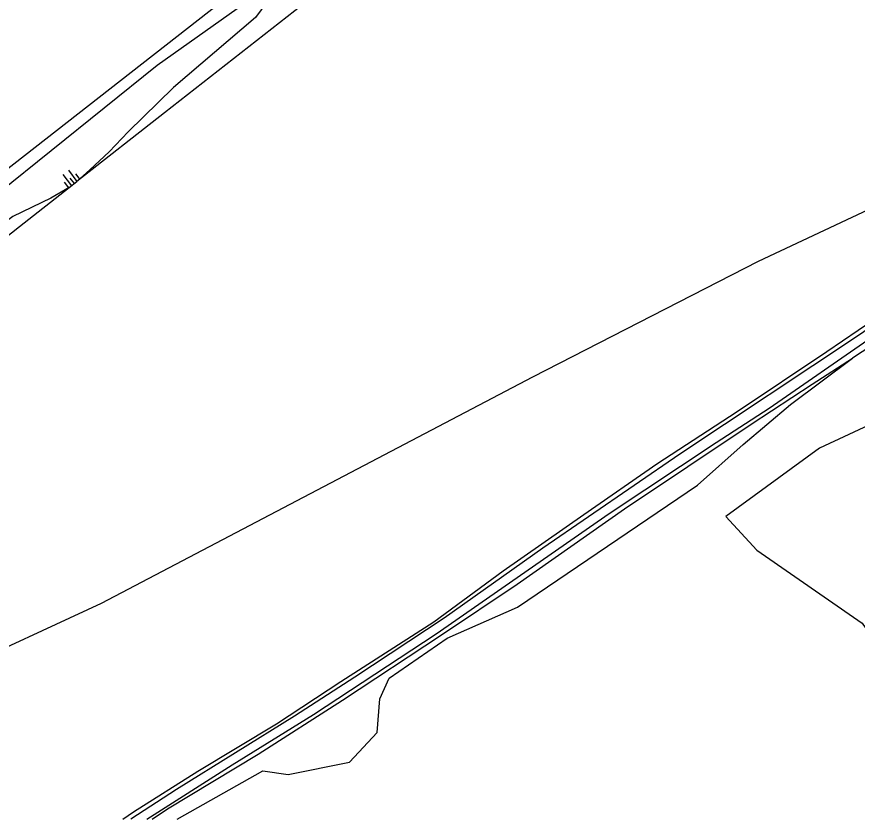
# Model space of a CAD drawing. Extents: x 128999 to 131010, y 395498 to 399007.
# Drawn here: x 130282.8 to 130402.4, y 395500 to 395614.2 of the extents above; entities that cross this region are included whole.
import ezdxf

# ---------------------------------------------------------------- set-up
doc = ezdxf.new("R2010")
doc.units = 0
for name, color, linetype in [('gg-afsc-draadraster', 7, 'Continuous'), ('gg-knt-BGT kruinlijn', 7, 'Continuous'), ('gg-knt-bovenkant onderkant talud', 7, 'Continuous'), ('gg-knt-bronhoudergrens', 7, 'Continuous'), ('gg-knt-onverhard', 7, 'Continuous'), ('gg-kntw-bovenkant insteek waterloop', 7, 'Continuous'), ('gg-kntw-waterlijn', 7, 'Continuous'), ('gt-symb-talud symbool', 7, 'Continuous')]:
    doc.layers.add(name, color=color, linetype=linetype)

# ---------------------------------------------------------------- blocks, each defined once
blk = doc.blocks.new('gt0-TALUD_1')
at = {"layer": 'gt-symb-talud symbool'}
for p, q in [((-1, -1), (-1, 0)), ((-0.5, -2), (-0.5, 0)), ((0, -1), (0, 0)), ((0.5, -2), (0.5, 0)), ((1, -1), (1, 0))]:
    blk.add_line(p, q, dxfattribs=at)

msp = doc.modelspace()

# ---------------------------------------------------------------- linework, layer by layer
at = {"layer": 'gg-afsc-draadraster'}
msp.add_lwpolyline([(130168.79, 395643.02), (130171.08, 395644.48), (130252.27, 395630.54), (130313.51, 395620.05), (130313.2, 395617.28), (130200.2, 395529.05), (130194.17, 395523.14)], dxfattribs=at)
at = {"layer": 'gg-knt-BGT kruinlijn'}
msp.add_lwpolyline([(130173.68, 395500.81), (130184.26, 395506.35), (130206.64, 395525.31), (130224.45, 395537.73), (130237.11, 395548.03), (130261.98, 395567.55), (130283.22, 395584.33), (130290.3, 395589.89)], dxfattribs=at)
at = {"layer": 'gg-knt-bovenkant onderkant talud'}
msp.add_line((130290.3, 395589.89), (130291.39, 395590.74), dxfattribs=at)
msp.add_lwpolyline([(130365.4, 395633.78), (130350.33, 395629.58), (130337.81, 395625.48), (130328.93, 395620.2), (130303.83, 395600.52), (130291.39, 395590.74)], dxfattribs=at)
at = {"layer": 'gg-knt-bronhoudergrens'}
for points in [[(130239.56, 395500), (130261.64, 395514.97), (130273.55, 395520.88), (130294.89, 395530.74), (130356.26, 395562.95), (130388.38, 395579.41), (130411.13, 395590.08), (130492.67, 395610.46), (130499.15, 395611.74), (130527.53, 395612.66)], [(130305.66, 395500), (130317.87, 395506.88), (130321.45, 395506.36), (130330.19, 395508.09), (130334.14, 395512.34), (130334.51, 395517.14), (130335.84, 395520.06), (130344.09, 395525.76), (130354.09, 395530.15), (130379.73, 395547.54), (130386.2, 395553.3), (130392.97, 395558.98), (130401.76, 395565.6)]]:
    msp.add_lwpolyline(points, dxfattribs=at)
at = {"layer": 'gg-knt-onverhard'}
for points in [[(130328.11, 395624.95), (130324.29, 395622.49), (130321.37, 395620.27), (130316.81, 395614.05), (130305.12, 395604.1), (130298.66, 395597.8), (130295.98, 395594.95), (130293.23, 395592.38), (130291.39, 395590.74)], [(130170.41, 395504.92), (130174.14, 395507.31), (130202.3, 395527.8), (130232.93, 395553.12), (130254.53, 395569.69), (130280.11, 395589.05), (130302.81, 395607.29), (130314.21, 395615.36), (130315.35, 395617.05), (130315.64, 395619.02), (130314.78, 395620.89), (130313.21, 395621.71)], [(130290.3, 395589.89), (130287.65, 395588.35), (130282.27, 395585.74), (130257, 395567.08), (130235.45, 395550.14), (130203.62, 395525.48), (130182.42, 395508.61), (130173.68, 395500.81)]]:
    msp.add_lwpolyline(points, dxfattribs=at)
at = {"layer": 'gg-kntw-bovenkant insteek waterloop'}
for points in [[(130297.91, 395500), (130299.45, 395501.04), (130308.58, 395506.82), (130319.81, 395513.57), (130328.95, 395519.58), (130342.19, 395528.09), (130352.05, 395535.34), (130363.55, 395543.34), (130373.92, 395550.58), (130385.35, 395557.99), (130398.12, 395566.52), (130407.05, 395572.61), (130416.3, 395578.47), (130423.28, 395581.38), (130430.71, 395584.1), (130446.32, 395588.36), (130457.97, 395591.41), (130465.65, 395593.21), (130479.23, 395595.77), (130499.44, 395598.53), (130525.95, 395601.39)], [(130480.24, 395593.37), (130471.19, 395591.57), (130463.68, 395589.97), (130454.66, 395587.63), (130447.77, 395585.66), (130447.63, 395585.33), (130447.83, 395583.61), (130447.59, 395581.51), (130446.86, 395579.77), (130444.74, 395577.92), (130442.73, 395576.57), (130440.57, 395575.91), (130438.02, 395575.1), (130435.9, 395574.94), (130434.51, 395575.56), (130433.04, 395576.84), (130432.15, 395578.8), (130432.32, 395581.13), (130425.95, 395579.04), (130421.06, 395577.02), (130415.82, 395574.55), (130408.68, 395570.08), (130401.76, 395565.6)], [(130302.12, 395500), (130304.28, 395501.46), (130317.19, 395509.24), (130329.21, 395516.93), (130343.27, 395526.22), (130354.05, 395533.44), (130369.31, 395544.18), (130387.36, 395556.21), (130396.03, 395561.89), (130401.76, 395565.6)], [(130410.76, 395517.84), (130412.79, 395516.7), (130417.93, 395508.17), (130421.14, 395510.11), (130413.96, 395522.05), (130415.32, 395525.57), (130415.11, 395551.82), (130412.37, 395556.61), (130405.44, 395556.68), (130397.09, 395552.79), (130383.74, 395543.08), (130388.16, 395538.29), (130403.16, 395527.9), (130409.65, 395518.47), (130410.76, 395517.84)]]:
    msp.add_lwpolyline(points, dxfattribs=at)
at = {"layer": 'gg-kntw-waterlijn'}
for points in [[(130525.17, 395600.78), (130503.43, 395598.51), (130480.63, 395595.66), (130467.77, 395593.1), (130459.27, 395591.15), (130437.72, 395585.61), (130426.65, 395582.1), (130417, 395578.25), (130411.49, 395574.89), (130402.51, 395568.74), (130377.18, 395551.93), (130357.68, 395538.55), (130343.67, 395528.6), (130330.94, 395520.19), (130322.35, 395514.65), (130305.54, 395504.23), (130299.06, 395500)], [(130301.36, 395500), (130313.5, 395507.75), (130325.05, 395514.91), (130342.51, 395526.38), (130367.13, 395543.47), (130382.36, 395553.6), (130389.94, 395558.47), (130404.56, 395568.65), (130416.85, 395575.97), (130425.06, 395579.19), (130431.42, 395581.34), (130433.01, 395581.82), (130433.07, 395579.07), (130434.35, 395577.06), (130437.44, 395576.09), (130442.76, 395577.49), (130445.89, 395580.07), (130446.89, 395582.17), (130447.48, 395586.25), (130455.43, 395588.54), (130467.03, 395591.31), (130480.12, 395593.89), (130490.79, 395595.79), (130524.69, 395599.37)]]:
    msp.add_lwpolyline(points, dxfattribs=at)

# ---------------------------------------------------------------- block references
at = {"layer": 'gt-symb-talud symbool', "xscale": 1.0000499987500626, "yscale": 1.0000499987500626, "rotation": -142.55716365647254}
msp.add_blockref('gt0-TALUD_1', (130290.99, 395590.43), dxfattribs=at)

doc.saveas('drawing.dxf')
